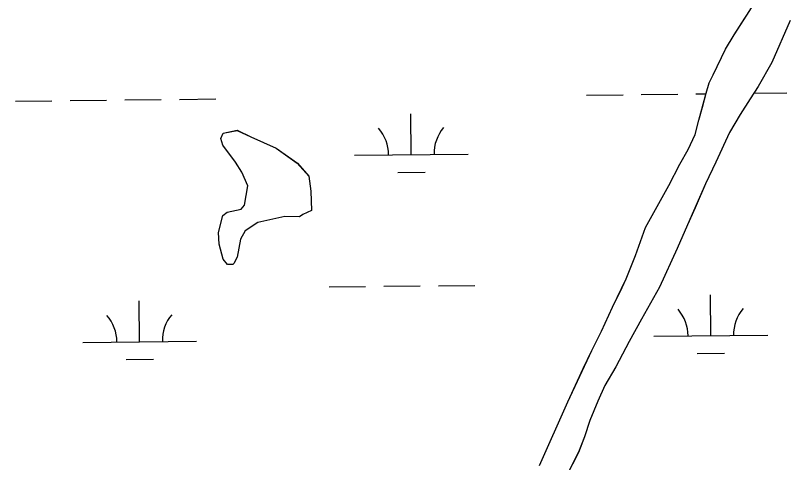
# Model space of a CAD drawing. Extents: x 3734862 to 3772949, y 391520 to 417239.
# Drawn here: x 3739329 to 3740009, y 413554 to 413947 of the extents above; entities that cross this region are included whole.
import ezdxf

# ---------------------------------------------------------------- set-up
doc = ezdxf.new("R2010")
doc.units = 0
doc.layers.add('V-TOPO-SHOR', color=7, linetype='Continuous')
doc.layers.add('V-WETL-SWMP', color=7, linetype='Continuous')

msp = doc.modelspace()

# ---------------------------------------------------------------- linework, layer by layer
at = {"layer": 'V-TOPO-SHOR'}
msp.add_line((3739874.27, 413736.32), (3739882.8, 413760.78), dxfattribs=at)
for points in [[(3739882.8, 413760.78), (3739903.37, 413797.71), (3739913.11, 413816.44), (3739920.5, 413829.3), (3739926.52, 413842.48), (3739929.87, 413855.3), (3739933.01, 413866.46), (3739936.36, 413878.8), (3739938.96, 413887.91), (3739942.42, 413894.93), (3739953.12, 413917.57), (3739960.7, 413930.13), (3739967.56, 413940.64), (3739974.72, 413951.54), (3739981.19, 413962.55), (3739987.11, 413975.83), (3739993.37, 413991.66), (3739997.78, 414002.79), (3740001.95, 414011.18), (3740007.9, 414020.43), (3740013.96, 414029.87)], [(3740010.01, 413942.79), (3739994.06, 413905.88), (3739981.91, 413884.64), (3739974.85, 413873.93), (3739966.07, 413860.02), (3739956.77, 413844.23), (3739944.83, 413818.17), (3739935.77, 413799.24), (3739926.48, 413778.15), (3739919.94, 413763.21), (3739910.65, 413742.42), (3739895.25, 413708.54), (3739879.45, 413680.38), (3739868.7, 413660.59), (3739856.83, 413638.36), (3739847.32, 413621.89), (3739841.1, 413608.23), (3739834.03, 413591.13), (3739829.27, 413576.75), (3739824.14, 413563.26), (3739813.37, 413542.49)], [(3739565.92, 413770.56), (3739542.41, 413765.33), (3739531.04, 413758.01), (3739527.17, 413750.58), (3739524.1, 413734.7), (3739521.2, 413729.12), (3739520.25, 413728.2), (3739515.56, 413728.28), (3739511.89, 413733.02), (3739508.36, 413746.2), (3739507.59, 413756.52), (3739511.58, 413771.45), (3739515.37, 413774.2), (3739527.6, 413776.82), (3739530.47, 413780.52), (3739533.56, 413797.34), (3739528.13, 413809.61), (3739522.65, 413818.13), (3739511.65, 413833.31), (3739509.87, 413838.96), (3739511.82, 413843.61), (3739524.05, 413846.22), (3739536.14, 413840.4), (3739558.47, 413830.67), (3739576.99, 413817.24), (3739587.12, 413805.83), (3739588.77, 413792.68), (3739589.44, 413775.8), (3739581.88, 413772.18), (3739579.04, 413770.35), (3739565.92, 413770.56)], [(3739789.72, 413551.63), (3739814.54, 413607.77), (3739821.37, 413622.41), (3739828.29, 413636.96), (3739835.63, 413652.67), (3739844.36, 413669.84), (3739854.05, 413690.72), (3739860.56, 413704.39), (3739865.96, 413715.8), (3739874.27, 413736.32)]]:
    msp.add_lwpolyline(points, dxfattribs=at)
at = {"layer": 'V-WETL-SWMP'}
for p, q in [((3739960.7, 413930.13), (3739974.72, 413951.54)), ((3740010.01, 413942.79), (3739994.06, 413905.88)), ((3739953.12, 413917.57), (3739960.7, 413930.13)), ((3739942.42, 413894.93), (3739953.12, 413917.57)), ((3739994.06, 413905.88), (3739981.91, 413884.64)), ((3739938.96, 413887.9), (3739942.42, 413894.93)), ((3739936.36, 413878.8), (3739938.96, 413887.9)), ((3739981.91, 413884.64), (3739974.86, 413873.94)), ((3739831.21, 413877.21), (3739863.21, 413877.55)), ((3739879.2, 413877.72), (3739911.2, 413878.06)), ((3739927.2, 413878.22), (3739936.22, 413878.32)), ((3739929.87, 413855.3), (3739936.36, 413878.8)), ((3739978.04, 413878.76), (3740007.2, 413879.07)), ((3739329.33, 413871.91), (3739361.33, 413872.25)), ((3739377.33, 413872.42), (3739409.32, 413872.75)), ((3739425.32, 413872.92), (3739457.32, 413873.26)), ((3739473.32, 413873.43), (3739505.32, 413873.77)), ((3739974.86, 413873.94), (3739966.07, 413860.02)), ((3739677.16, 413824.84), (3739676.78, 413860.84)), ((3739926.52, 413842.48), (3739929.87, 413855.3)), ((3739966.07, 413860.02), (3739956.77, 413844.24)), ((3739509.87, 413838.96), (3739511.82, 413843.62)), ((3739511.82, 413843.62), (3739524.05, 413846.23)), ((3739524.05, 413846.23), (3739536.14, 413840.41)), ((3739920.5, 413829.3), (3739926.52, 413842.48)), ((3739956.77, 413844.24), (3739944.84, 413818.18)), ((3739511.65, 413833.31), (3739509.87, 413838.96)), ((3739536.14, 413840.41), (3739558.47, 413830.67)), ((3739522.65, 413818.14), (3739511.65, 413833.31)), ((3739558.47, 413830.67), (3739577, 413817.25)), ((3739913.11, 413816.44), (3739920.5, 413829.3)), ((3739627.16, 413824.31), (3739727.16, 413825.37)), ((3739528.14, 413809.61), (3739522.65, 413818.14)), ((3739577, 413817.25), (3739587.12, 413805.84)), ((3739903.37, 413797.72), (3739913.11, 413816.44)), ((3739944.84, 413818.18), (3739935.77, 413799.25)), ((3739533.56, 413797.34), (3739528.14, 413809.61)), ((3739665.32, 413809.28), (3739689.32, 413809.54)), ((3739587.12, 413805.84), (3739588.78, 413792.69)), ((3739530.47, 413780.52), (3739533.56, 413797.34)), ((3739882.8, 413760.78), (3739903.37, 413797.72)), ((3739935.77, 413799.25), (3739919.94, 413763.21)), ((3739588.78, 413792.69), (3739589.44, 413775.81)), ((3739527.6, 413776.82), (3739530.47, 413780.52)), ((3739511.58, 413771.46), (3739515.37, 413774.21)), ((3739515.37, 413774.21), (3739527.6, 413776.82)), ((3739589.44, 413775.81), (3739581.88, 413772.19)), ((3739507.59, 413756.53), (3739511.58, 413771.46)), ((3739565.92, 413770.57), (3739542.41, 413765.33)), ((3739579.04, 413770.36), (3739565.92, 413770.57)), ((3739581.88, 413772.19), (3739579.04, 413770.36)), ((3739542.41, 413765.33), (3739531.04, 413758.02)), ((3739874.27, 413736.33), (3739882.8, 413760.78)), ((3739919.94, 413763.21), (3739910.65, 413742.42)), ((3739508.36, 413746.21), (3739507.59, 413756.53)), ((3739531.04, 413758.02), (3739527.17, 413750.59)), ((3739511.89, 413733.03), (3739508.36, 413746.21)), ((3739527.17, 413750.59), (3739524.1, 413734.71)), ((3739910.65, 413742.42), (3739895.25, 413708.55)), ((3739515.56, 413728.29), (3739511.89, 413733.03)), ((3739524.1, 413734.71), (3739521.2, 413729.13)), ((3739865.96, 413715.81), (3739874.27, 413736.33)), ((3739520.25, 413728.21), (3739515.56, 413728.29)), ((3739521.2, 413729.13), (3739520.25, 413728.21)), ((3739854.05, 413690.73), (3739865.96, 413715.81)), ((3739604.98, 413708.64), (3739636.98, 413708.98)), ((3739652.97, 413709.15), (3739684.97, 413709.49)), ((3739700.97, 413709.65), (3739732.97, 413709.99)), ((3739895.25, 413708.55), (3739879.45, 413680.38)), ((3739940.29, 413665.75), (3739939.91, 413701.75)), ((3739438.41, 413660.45), (3739438.03, 413696.45)), ((3739844.37, 413669.84), (3739854.05, 413690.73)), ((3739879.45, 413680.38), (3739868.7, 413660.6)), ((3739835.63, 413652.68), (3739844.37, 413669.84)), ((3739890.3, 413665.22), (3739990.29, 413666.28)), ((3739388.42, 413659.92), (3739488.41, 413660.98)), ((3739868.7, 413660.6), (3739856.83, 413638.37)), ((3739814.54, 413607.79), (3739835.63, 413652.68)), ((3739928.46, 413650.19), (3739952.46, 413650.45)), ((3739426.58, 413644.89), (3739450.58, 413645.15)), ((3739856.83, 413638.37), (3739847.32, 413621.9)), ((3739847.32, 413621.9), (3739841.1, 413608.24)), ((3739789.73, 413551.64), (3739814.54, 413607.79)), ((3739841.1, 413608.24), (3739834.03, 413591.14)), ((3739834.03, 413591.14), (3739829.28, 413576.76)), ((3739829.28, 413576.76), (3739824.14, 413563.28)), ((3739824.14, 413563.28), (3739813.38, 413542.51))]:
    msp.add_line(p, q, dxfattribs=at)
for centre, start, end in [((3739621.92, 413824.73), 359.83338, 41.37703), ((3739732.4, 413825.9), 139.83335, 181.37701), ((3739885.05, 413665.64), 359.83338, 41.37703), ((3739995.53, 413666.81), 139.83335, 181.37701), ((3739383.17, 413660.34), 359.83338, 41.37703), ((3739493.65, 413661.51), 139.83335, 181.37701)]:
    msp.add_arc(centre, 35.25, start, end, dxfattribs=at)

doc.saveas('drawing.dxf')
